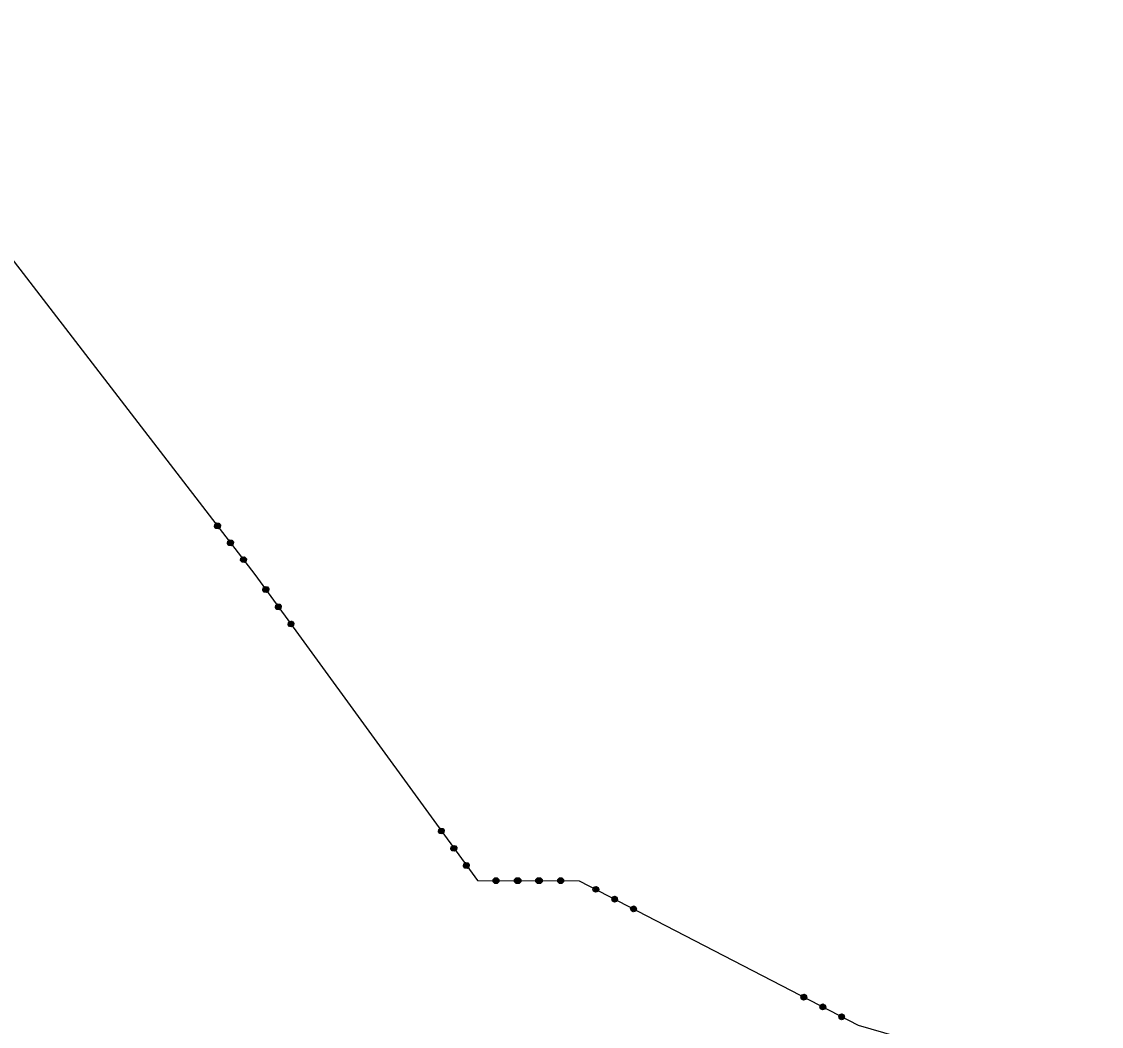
# Model space of a CAD drawing. Extents: x -266179 to -264727, y -1243225 to -1241702.
# Drawn here: x -265995.9 to -265868.9, y -1242403.9 to -1242285.8 of the extents above; entities that cross this region are included whole.
import ezdxf

# ---------------------------------------------------------------- set-up
doc = ezdxf.new("R2010")
doc.units = 0
for name, color, linetype in [('Vrstva 1', 7, 'Continuous'), ('Vrstva 19', 7, 'Continuous'), ('Vrstva 21', 7, 'Continuous')]:
    doc.layers.add(name, color=color, linetype=linetype)

msp = doc.modelspace()

# ---------------------------------------------------------------- linework, layer by layer
at = {"layer": 'Vrstva 1'}
for p, q in [((-266018.53, -1242285.78), (-265968.44, -1242350.77)), ((-265968.44, -1242350.77), (-265942.27, -1242386.76)), ((-265942.27, -1242386.76), (-265930.29, -1242386.78)), ((-265930.29, -1242386.78), (-265897.47, -1242403.78)), ((-265897.47, -1242403.78), (-265868.86, -1242411.97))]:
    msp.add_line(p, q, dxfattribs=at)
at = {"layer": 'Vrstva 19'}
for p, q in [((-266018.53, -1242285.78), (-265968.44, -1242350.77)), ((-265968.44, -1242350.77), (-265942.27, -1242386.76)), ((-265942.27, -1242386.76), (-265930.29, -1242386.78)), ((-265930.29, -1242386.78), (-265897.47, -1242403.78)), ((-265897.47, -1242403.78), (-265868.86, -1242411.97))]:
    msp.add_line(p, q, dxfattribs=at)
for points in [[(-265972.502, -1242344.975), (-265972.537, -1242345.241), (-265972.751, -1242345.406), (-265973.017, -1242345.372), (-265973.182, -1242345.158), (-265973.148, -1242344.891), (-265972.934, -1242344.726), (-265972.667, -1242344.761), (-265972.502, -1242344.975), (-265972.528, -1242345.007), (-265972.675, -1242344.817), (-265972.787, -1242344.803), (-265972.543, -1242345.119), (-265972.569, -1242345.216), (-265972.899, -1242344.788), (-265972.962, -1242344.837), (-265972.639, -1242345.257), (-265972.696, -1242345.313), (-265973.02, -1242344.894), (-265973.083, -1242344.942), (-265972.759, -1242345.362), (-265972.853, -1242345.371), (-265973.116, -1242345.031), (-265973.136, -1242345.135), (-265972.965, -1242345.357)], [(-265970.97, -1242346.963), (-265971.005, -1242347.229), (-265971.219, -1242347.394), (-265971.485, -1242347.36), (-265971.65, -1242347.146), (-265971.615, -1242346.879), (-265971.402, -1242346.715), (-265971.135, -1242346.749), (-265970.97, -1242346.963), (-265971.008, -1242346.979), (-265971.155, -1242346.789), (-265971.267, -1242346.775), (-265971.023, -1242347.092), (-265971.037, -1242347.204), (-265971.379, -1242346.76), (-265971.442, -1242346.809), (-265971.1, -1242347.253), (-265971.164, -1242347.301), (-265971.506, -1242346.858), (-265971.569, -1242346.907), (-265971.227, -1242347.35), (-265971.339, -1242347.336), (-265971.584, -1242347.019), (-265971.598, -1242347.131), (-265971.452, -1242347.321)], [(-265969.438, -1242348.951), (-265969.473, -1242349.217), (-265969.686, -1242349.382), (-265969.953, -1242349.348), (-265970.118, -1242349.134), (-265970.083, -1242348.867), (-265969.869, -1242348.703), (-265969.603, -1242348.737), (-265969.438, -1242348.951), (-265969.494, -1242348.944), (-265969.641, -1242348.754), (-265969.741, -1242348.755), (-265969.509, -1242349.056), (-265969.523, -1242349.168), (-265969.841, -1242348.756), (-265969.904, -1242348.805), (-265969.587, -1242349.217), (-265969.65, -1242349.266), (-265969.967, -1242348.854), (-265970.037, -1242348.895), (-265969.719, -1242349.307), (-265969.807, -1242349.324), (-265970.057, -1242348.999), (-265970.09, -1242349.088), (-265969.944, -1242349.278)], [(-265966.811, -1242352.466), (-265966.853, -1242352.732), (-265967.071, -1242352.89), (-265967.336, -1242352.848), (-265967.495, -1242352.63), (-265967.453, -1242352.365), (-265967.235, -1242352.206), (-265966.969, -1242352.248), (-265966.811, -1242352.466), (-265966.837, -1242352.498), (-265966.978, -1242352.304), (-265967.09, -1242352.286), (-265966.855, -1242352.61), (-265966.884, -1242352.705), (-265967.202, -1242352.268), (-265967.266, -1242352.315), (-265966.955, -1242352.744), (-265967.014, -1242352.799), (-265967.325, -1242352.37), (-265967.39, -1242352.418), (-265967.078, -1242352.846), (-265967.172, -1242352.853), (-265967.425, -1242352.505), (-265967.449, -1242352.609), (-265967.284, -1242352.835)], [(-265965.335, -1242354.496), (-265965.377, -1242354.762), (-265965.595, -1242354.921), (-265965.861, -1242354.879), (-265966.019, -1242354.66), (-265965.977, -1242354.395), (-265965.759, -1242354.236), (-265965.494, -1242354.278), (-265965.335, -1242354.496), (-265965.373, -1242354.512), (-265965.514, -1242354.318), (-265965.626, -1242354.3), (-265965.391, -1242354.624), (-265965.408, -1242354.735), (-265965.738, -1242354.282), (-265965.802, -1242354.329), (-265965.473, -1242354.782), (-265965.538, -1242354.829), (-265965.867, -1242354.376), (-265965.932, -1242354.423), (-265965.602, -1242354.876), (-265965.714, -1242354.859), (-265965.949, -1242354.535), (-265965.967, -1242354.647), (-265965.826, -1242354.841)], [(-265963.859, -1242356.527), (-265963.901, -1242356.792), (-265964.119, -1242356.951), (-265964.385, -1242356.909), (-265964.543, -1242356.69), (-265964.501, -1242356.425), (-265964.283, -1242356.266), (-265964.018, -1242356.308), (-265963.859, -1242356.527), (-265963.915, -1242356.518), (-265964.056, -1242356.324), (-265964.156, -1242356.322), (-265963.932, -1242356.629), (-265963.95, -1242356.741), (-265964.256, -1242356.321), (-265964.321, -1242356.368), (-265964.015, -1242356.788), (-265964.079, -1242356.835), (-265964.385, -1242356.415), (-265964.456, -1242356.454), (-265964.15, -1242356.874), (-265964.238, -1242356.889), (-265964.479, -1242356.557), (-265964.515, -1242356.645), (-265964.374, -1242356.839)], [(-265946.169, -1242380.854), (-265946.211, -1242381.119), (-265946.429, -1242381.278), (-265946.695, -1242381.236), (-265946.853, -1242381.017), (-265946.811, -1242380.752), (-265946.593, -1242380.593), (-265946.328, -1242380.635), (-265946.169, -1242380.854), (-265946.195, -1242380.885), (-265946.336, -1242380.691), (-265946.448, -1242380.673), (-265946.213, -1242380.997), (-265946.242, -1242381.093), (-265946.56, -1242380.656), (-265946.625, -1242380.703), (-265946.313, -1242381.131), (-265946.372, -1242381.187), (-265946.684, -1242380.758), (-265946.748, -1242380.805), (-265946.437, -1242381.234), (-265946.531, -1242381.24), (-265946.784, -1242380.892), (-265946.807, -1242380.996), (-265946.642, -1242381.223)], [(-265944.693, -1242382.884), (-265944.735, -1242383.149), (-265944.953, -1242383.308), (-265945.219, -1242383.266), (-265945.377, -1242383.048), (-265945.335, -1242382.782), (-265945.117, -1242382.623), (-265944.852, -1242382.665), (-265944.693, -1242382.884), (-265944.731, -1242382.899), (-265944.872, -1242382.705), (-265944.984, -1242382.687), (-265944.749, -1242383.011), (-265944.767, -1242383.123), (-265945.096, -1242382.67), (-265945.161, -1242382.717), (-265944.831, -1242383.17), (-265944.896, -1242383.217), (-265945.225, -1242382.764), (-265945.29, -1242382.811), (-265944.961, -1242383.264), (-265945.072, -1242383.246), (-265945.308, -1242382.923), (-265945.325, -1242383.034), (-265945.184, -1242383.229)], [(-265943.217, -1242384.914), (-265943.259, -1242385.179), (-265943.477, -1242385.338), (-265943.743, -1242385.296), (-265943.902, -1242385.078), (-265943.86, -1242384.812), (-265943.641, -1242384.654), (-265943.376, -1242384.696), (-265943.217, -1242384.914), (-265943.273, -1242384.905), (-265943.414, -1242384.711), (-265943.514, -1242384.71), (-265943.291, -1242385.017), (-265943.308, -1242385.129), (-265943.614, -1242384.708), (-265943.679, -1242384.755), (-265943.373, -1242385.176), (-265943.438, -1242385.223), (-265943.743, -1242384.802), (-265943.814, -1242384.841), (-265943.508, -1242385.262), (-265943.596, -1242385.276), (-265943.838, -1242384.945), (-265943.873, -1242385.032), (-265943.732, -1242385.226)], [(-265939.94, -1242386.445), (-265939.75, -1242386.635), (-265939.75, -1242386.905), (-265939.94, -1242387.095), (-265940.21, -1242387.095), (-265940.4, -1242386.904), (-265940.4, -1242386.634), (-265940.21, -1242386.445), (-265939.94, -1242386.445), (-265939.93, -1242386.485), (-265940.17, -1242386.485), (-265940.25, -1242386.565), (-265939.85, -1242386.565), (-265939.79, -1242386.645), (-265940.33, -1242386.645), (-265940.33, -1242386.725), (-265939.8, -1242386.725), (-265939.79, -1242386.805), (-265940.32, -1242386.805), (-265940.32, -1242386.885), (-265939.79, -1242386.885), (-265939.84, -1242386.965), (-265940.27, -1242386.965), (-265940.2, -1242387.045), (-265939.92, -1242387.045)], [(-265937.43, -1242386.448), (-265937.24, -1242386.638), (-265937.24, -1242386.908), (-265937.43, -1242387.098), (-265937.7, -1242387.098), (-265937.89, -1242386.907), (-265937.89, -1242386.637), (-265937.7, -1242386.448), (-265937.43, -1242386.448), (-265937.44, -1242386.488), (-265937.68, -1242386.488), (-265937.76, -1242386.568), (-265937.36, -1242386.568), (-265937.28, -1242386.648), (-265937.84, -1242386.648), (-265937.84, -1242386.728), (-265937.28, -1242386.728), (-265937.28, -1242386.808), (-265937.84, -1242386.808), (-265937.84, -1242386.888), (-265937.28, -1242386.888), (-265937.36, -1242386.968), (-265937.76, -1242386.968), (-265937.68, -1242387.048), (-265937.44, -1242387.048)], [(-265937.36, -1242386.449), (-265937.17, -1242386.64), (-265937.17, -1242386.91), (-265937.36, -1242387.099), (-265937.63, -1242387.099), (-265937.82, -1242386.909), (-265937.82, -1242386.639), (-265937.63, -1242386.449), (-265937.36, -1242386.449), (-265937.35, -1242386.489), (-265937.59, -1242386.489), (-265937.67, -1242386.569), (-265937.27, -1242386.569), (-265937.21, -1242386.65), (-265937.75, -1242386.649), (-265937.75, -1242386.729), (-265937.22, -1242386.73), (-265937.21, -1242386.81), (-265937.74, -1242386.809), (-265937.74, -1242386.889), (-265937.21, -1242386.89), (-265937.26, -1242386.969), (-265937.69, -1242386.969), (-265937.62, -1242387.049), (-265937.34, -1242387.049)], [(-265934.92, -1242386.451), (-265934.73, -1242386.641), (-265934.73, -1242386.911), (-265934.92, -1242387.101), (-265935.19, -1242387.101), (-265935.38, -1242386.91), (-265935.38, -1242386.64), (-265935.19, -1242386.451), (-265934.92, -1242386.451), (-265934.96, -1242386.491), (-265935.2, -1242386.491), (-265935.26, -1242386.571), (-265934.88, -1242386.571), (-265934.8, -1242386.651), (-265935.32, -1242386.651), (-265935.32, -1242386.731), (-265934.8, -1242386.731), (-265934.8, -1242386.811), (-265935.32, -1242386.811), (-265935.33, -1242386.891), (-265934.81, -1242386.891), (-265934.85, -1242386.971), (-265935.26, -1242386.971), (-265935.21, -1242387.051), (-265934.97, -1242387.051)], [(-265934.85, -1242386.452), (-265934.66, -1242386.643), (-265934.66, -1242386.913), (-265934.85, -1242387.102), (-265935.12, -1242387.102), (-265935.31, -1242386.912), (-265935.31, -1242386.642), (-265935.12, -1242386.452), (-265934.85, -1242386.452), (-265934.86, -1242386.492), (-265935.1, -1242386.492), (-265935.18, -1242386.572), (-265934.78, -1242386.572), (-265934.7, -1242386.652), (-265935.26, -1242386.652), (-265935.26, -1242386.732), (-265934.7, -1242386.732), (-265934.7, -1242386.812), (-265935.26, -1242386.812), (-265935.26, -1242386.892), (-265934.7, -1242386.892), (-265934.78, -1242386.972), (-265935.18, -1242386.972), (-265935.1, -1242387.052), (-265934.86, -1242387.052)], [(-265932.34, -1242386.455), (-265932.15, -1242386.646), (-265932.15, -1242386.916), (-265932.34, -1242387.105), (-265932.61, -1242387.105), (-265932.8, -1242386.915), (-265932.8, -1242386.645), (-265932.61, -1242386.455), (-265932.34, -1242386.455), (-265932.38, -1242386.495), (-265932.62, -1242386.495), (-265932.68, -1242386.575), (-265932.3, -1242386.575), (-265932.22, -1242386.655), (-265932.74, -1242386.655), (-265932.74, -1242386.735), (-265932.22, -1242386.735), (-265932.22, -1242386.815), (-265932.74, -1242386.815), (-265932.75, -1242386.895), (-265932.23, -1242386.895), (-265932.27, -1242386.975), (-265932.68, -1242386.975), (-265932.63, -1242387.055), (-265932.39, -1242387.055)], [(-265928.074, -1242387.567), (-265927.992, -1242387.823), (-265928.117, -1242388.063), (-265928.373, -1242388.144), (-265928.612, -1242388.02), (-265928.694, -1242387.764), (-265928.569, -1242387.524), (-265928.313, -1242387.443), (-265928.074, -1242387.567), (-265928.083, -1242387.607), (-265928.296, -1242387.497), (-265928.404, -1242387.531), (-265928.049, -1242387.715), (-265928.032, -1242387.814), (-265928.512, -1242387.565), (-265928.549, -1242387.636), (-265928.078, -1242387.88), (-265928.106, -1242387.956), (-265928.577, -1242387.712), (-265928.613, -1242387.783), (-265928.143, -1242388.027), (-265928.224, -1242388.075), (-265928.606, -1242387.877), (-265928.58, -1242387.98), (-265928.332, -1242388.109)], [(-265925.845, -1242388.722), (-265925.764, -1242388.978), (-265925.888, -1242389.218), (-265926.144, -1242389.299), (-265926.384, -1242389.175), (-265926.465, -1242388.919), (-265926.341, -1242388.679), (-265926.085, -1242388.598), (-265925.845, -1242388.722), (-265925.872, -1242388.753), (-265926.085, -1242388.642), (-265926.193, -1242388.677), (-265925.838, -1242388.861), (-265925.804, -1242388.969), (-265926.301, -1242388.711), (-265926.338, -1242388.782), (-265925.841, -1242389.04), (-265925.878, -1242389.111), (-265926.375, -1242388.853), (-265926.412, -1242388.924), (-265925.914, -1242389.182), (-265926.022, -1242389.216), (-265926.377, -1242389.032), (-265926.343, -1242389.14), (-265926.13, -1242389.25)], [(-265923.617, -1242389.877), (-265923.535, -1242390.133), (-265923.66, -1242390.373), (-265923.916, -1242390.454), (-265924.155, -1242390.33), (-265924.237, -1242390.074), (-265924.112, -1242389.834), (-265923.856, -1242389.753), (-265923.617, -1242389.877), (-265923.671, -1242389.894), (-265923.884, -1242389.784), (-265923.974, -1242389.827), (-265923.636, -1242390.002), (-265923.602, -1242390.11), (-265924.064, -1242389.871), (-265924.101, -1242389.942), (-265923.639, -1242390.181), (-265923.676, -1242390.252), (-265924.137, -1242390.013), (-265924.183, -1242390.079), (-265923.721, -1242390.318), (-265923.794, -1242390.371), (-265924.158, -1242390.182), (-265924.15, -1242390.276), (-265923.937, -1242390.387)], [(-265903.6, -1242400.244), (-265903.519, -1242400.5), (-265903.643, -1242400.739), (-265903.899, -1242400.821), (-265904.139, -1242400.696), (-265904.22, -1242400.44), (-265904.096, -1242400.201), (-265903.84, -1242400.119), (-265903.6, -1242400.244), (-265903.61, -1242400.284), (-265903.823, -1242400.173), (-265903.931, -1242400.207), (-265903.576, -1242400.392), (-265903.559, -1242400.49), (-265904.039, -1242400.242), (-265904.075, -1242400.313), (-265903.605, -1242400.557), (-265903.633, -1242400.632), (-265904.103, -1242400.388), (-265904.14, -1242400.459), (-265903.67, -1242400.703), (-265903.751, -1242400.751), (-265904.133, -1242400.553), (-265904.107, -1242400.657), (-265903.859, -1242400.785)], [(-265901.372, -1242401.399), (-265901.291, -1242401.655), (-265901.415, -1242401.894), (-265901.671, -1242401.976), (-265901.911, -1242401.851), (-265901.992, -1242401.595), (-265901.868, -1242401.356), (-265901.612, -1242401.274), (-265901.372, -1242401.399), (-265901.399, -1242401.43), (-265901.612, -1242401.319), (-265901.72, -1242401.353), (-265901.365, -1242401.537), (-265901.331, -1242401.645), (-265901.828, -1242401.388), (-265901.865, -1242401.459), (-265901.367, -1242401.716), (-265901.404, -1242401.787), (-265901.901, -1242401.53), (-265901.938, -1242401.601), (-265901.441, -1242401.858), (-265901.549, -1242401.892), (-265901.904, -1242401.708), (-265901.87, -1242401.816), (-265901.657, -1242401.927)], [(-265899.143, -1242402.554), (-265899.062, -1242402.81), (-265899.186, -1242403.049), (-265899.442, -1242403.131), (-265899.682, -1242403.006), (-265899.763, -1242402.75), (-265899.639, -1242402.511), (-265899.383, -1242402.429), (-265899.143, -1242402.554), (-265899.197, -1242402.571), (-265899.41, -1242402.46), (-265899.5, -1242402.504), (-265899.163, -1242402.679), (-265899.129, -1242402.786), (-265899.591, -1242402.547), (-265899.627, -1242402.618), (-265899.166, -1242402.857), (-265899.202, -1242402.928), (-265899.664, -1242402.689), (-265899.71, -1242402.756), (-265899.248, -1242402.995), (-265899.321, -1242403.048), (-265899.685, -1242402.859), (-265899.677, -1242402.953), (-265899.464, -1242403.063)]]:
    msp.add_lwpolyline(points, dxfattribs=at)
at = {"layer": 'Vrstva 21'}
for p, q in [((-266018.53, -1242285.78), (-265968.44, -1242350.77)), ((-265968.44, -1242350.77), (-265942.27, -1242386.76)), ((-265942.27, -1242386.76), (-265930.29, -1242386.78)), ((-265930.29, -1242386.78), (-265897.47, -1242403.78)), ((-265897.47, -1242403.78), (-265868.86, -1242411.97))]:
    msp.add_line(p, q, dxfattribs=at)

doc.saveas('drawing.dxf')
